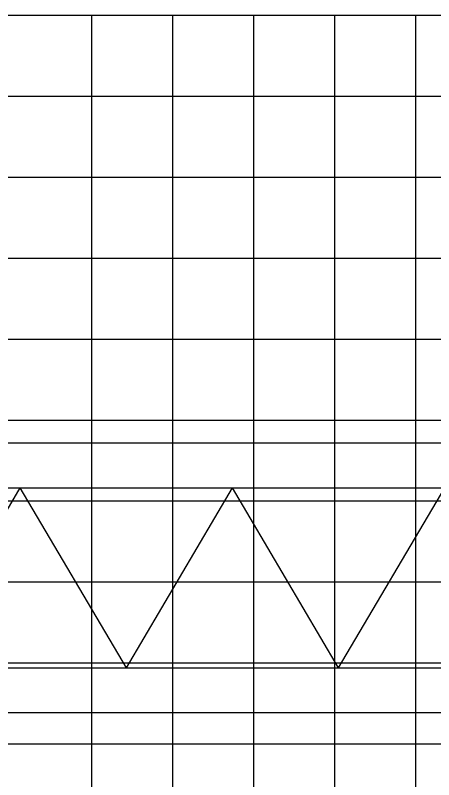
# Model space of a CAD drawing. Extents: x 1797809 to 2198143, y 249608 to 1237864.
# Drawn here: x 2194595.8 to 2194606.13, y 1237299.22 to 1237318.11 of the extents above; entities that cross this region are included whole.
import ezdxf

# ---------------------------------------------------------------- set-up
doc = ezdxf.new("R2010")
doc.units = 0
doc.layers.add('GSDIMS', color=7, linetype='Continuous')
doc.layers.add('GSSHT', color=7, linetype='Continuous')

msp = doc.modelspace()

# ---------------------------------------------------------------- linework, layer by layer
at = {"layer": 'GSDIMS'}
for p, q in [((2194591.934, 1237307.539), (2194635.205, 1237307.539)), ((2194591.934, 1237306.428), (2194635.205, 1237306.428)), ((2194595.917, 1237306.428), (2194593.298, 1237301.988)), ((2194595.917, 1237306.428), (2194598.537, 1237301.988)), ((2194601.156, 1237306.428), (2194598.537, 1237301.988)), ((2194601.156, 1237306.428), (2194603.775, 1237301.988)), ((2194606.394, 1237306.428), (2194603.775, 1237301.988)), ((2194591.934, 1237301.988), (2194635.205, 1237301.988)), ((2194591.101, 1237300.878), (2194635.205, 1237300.878))]:
    msp.add_line(p, q, dxfattribs=at)
at = {"layer": 'GSSHT'}
for p, q in [((2194547.688, 1237318.106), (2194677.688, 1237318.106)), ((2194597.688, 1237258.106), (2194597.688, 1237318.106)), ((2194599.688, 1237258.106), (2194599.688, 1237318.106)), ((2194601.688, 1237258.106), (2194601.688, 1237318.106)), ((2194603.688, 1237258.106), (2194603.688, 1237318.106)), ((2194605.688, 1237258.106), (2194605.688, 1237318.106)), ((2194547.688, 1237316.106), (2194677.688, 1237316.106)), ((2194547.688, 1237314.106), (2194677.688, 1237314.106)), ((2194547.688, 1237312.106), (2194677.688, 1237312.106)), ((2194547.688, 1237310.106), (2194677.688, 1237310.106)), ((2194547.688, 1237308.106), (2194677.688, 1237308.106)), ((2194547.688, 1237306.106), (2194677.688, 1237306.106)), ((2194547.688, 1237304.106), (2194677.688, 1237304.106)), ((2194547.688, 1237302.106), (2194677.688, 1237302.106)), ((2194547.688, 1237300.106), (2194677.688, 1237300.106))]:
    msp.add_line(p, q, dxfattribs=at)

doc.saveas('drawing.dxf')
